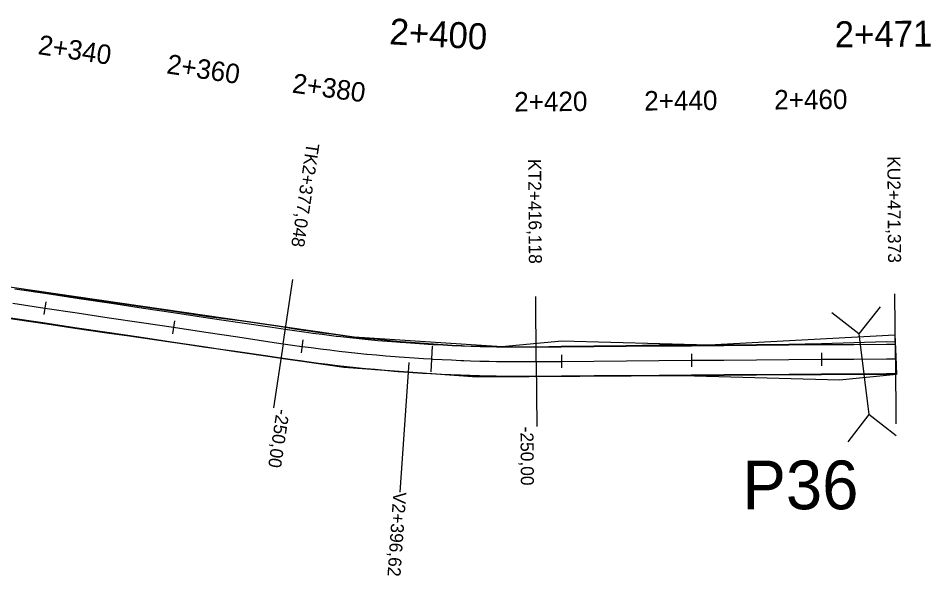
# Model space of a CAD drawing. Extents: x -636600 to -628587, y -1090963 to -1085869.
# Drawn here: x -632990.4 to -632850, y -1089291.7 to -1089205.8 of the extents above; entities that cross this region are included whole.
import ezdxf

# ---------------------------------------------------------------- set-up
doc = ezdxf.new("R2010")
doc.units = 0
for name, color, linetype in [('01_PARCELY_NÁVRH_PC', 7, 'Continuous'), ('03_PC_OBJEKTY_NÁVRH', 7, 'Continuous'), ('HEKTOMETRY100', 7, 'Continuous'), ('HEKTOMETRY20', 7, 'Continuous'), ('HL_BODY', 7, 'Continuous'), ('POLOMERY', 7, 'Continuous'), ('situace_osa', 7, 'Continuous'), ('situace_těleso', 7, 'Continuous'), ('situace_vozovka', 7, 'Continuous'), ('VRCHOLY', 7, 'Continuous')]:
    doc.layers.add(name, color=color, linetype=linetype)

msp = doc.modelspace()

# ---------------------------------------------------------------- linework, layer by layer
at = {"layer": '01_PARCELY_NÁVRH_PC'}
msp.add_lwpolyline([(-633007.71, -1089244.88), (-632938.73, -1089254.9), (-632916.01, -1089256.38), (-632906.78, -1089255.51), (-632884.15, -1089256.1), (-632855.57, -1089254.56), (-632855.42, -1089257.91), (-632855.3, -1089260.67), (-632864.07, -1089261.56), (-632888.24, -1089260.87), (-632919.81, -1089261.09), (-632940.33, -1089259.62), (-633067.93, -1089241)], dxfattribs=at)
at = {"layer": '03_PC_OBJEKTY_NÁVRH'}
for points in [[(-632857.82, -1089250.27), (-632861.08, -1089254.45), (-632865.26, -1089251.19)], [(-632861.08, -1089254.45), (-632859.55, -1089266.86)], [(-632855.37, -1089270.12), (-632859.55, -1089266.86), (-632862.81, -1089271.04)]]:
    msp.add_lwpolyline(points, dxfattribs=at)
at = {"layer": 'HEKTOMETRY100'}
for points in [[(-632926.72, -1089256.3), (-632926.95, -1089260.29)], [(-632855.49, -1089256.26), (-632855.46, -1089260.26)]]:
    msp.add_lwpolyline(points, dxfattribs=at)
at = {"layer": 'HEKTOMETRY20'}
for points in [[(-632986.15, -1089249.48), (-632986.45, -1089251.46)], [(-632966.37, -1089252.44), (-632966.67, -1089254.41)], [(-632946.6, -1089255.37), (-632946.87, -1089257.36)], [(-632906.85, -1089257.66), (-632906.84, -1089259.66)], [(-632886.85, -1089257.5), (-632886.84, -1089259.5)], [(-632866.85, -1089257.34), (-632866.84, -1089259.34)], [(-632855.48, -1089257.26), (-632855.46, -1089259.26)]]:
    msp.add_lwpolyline(points, dxfattribs=at)
at = {"layer": 'HL_BODY'}
for points in [[(-632949.66, -1089255.95), (-632948.18, -1089246.06)], [(-632910.73, -1089258.69), (-632910.8, -1089248.69)], [(-632855.47, -1089258.26), (-632855.55, -1089248.26)]]:
    msp.add_lwpolyline(points, dxfattribs=at)
at = {"layer": 'POLOMERY'}
for points in [[(-632949.66, -1089255.95), (-632951.14, -1089265.84)], [(-632910.73, -1089258.69), (-632910.65, -1089268.69)], [(-632855.47, -1089258.26), (-632855.39, -1089268.26)]]:
    msp.add_lwpolyline(points, dxfattribs=at)
at = {"layer": 'situace_osa'}
msp.add_lwpolyline([(-632991.24, -1089249.73), (-632986.3, -1089250.47), (-632981.35, -1089251.21), (-632976.41, -1089251.95), (-632971.46, -1089252.68), (-632966.52, -1089253.42), (-632961.57, -1089254.16), (-632956.63, -1089254.9), (-632951.68, -1089255.64), (-632949.66, -1089255.95), (-632948.23, -1089256.16), (-632946.79, -1089256.36), (-632946.74, -1089256.37), (-632945.36, -1089256.55), (-632943.92, -1089256.74), (-632942.49, -1089256.91), (-632941.78, -1089257), (-632941.05, -1089257.08), (-632939.61, -1089257.24), (-632938.17, -1089257.39), (-632936.81, -1089257.53), (-632936.73, -1089257.54), (-632935.29, -1089257.67), (-632933.85, -1089257.8), (-632932.41, -1089257.92), (-632931.82, -1089257.96), (-632930.97, -1089258.03), (-632929.52, -1089258.13), (-632928.08, -1089258.22), (-632926.84, -1089258.29), (-632926.64, -1089258.31), (-632925.19, -1089258.38), (-632923.74, -1089258.45), (-632922.3, -1089258.51), (-632921.84, -1089258.53), (-632920.85, -1089258.56), (-632919.41, -1089258.61), (-632917.96, -1089258.64), (-632916.84, -1089258.66), (-632916.51, -1089258.67), (-632915.07, -1089258.68), (-632913.62, -1089258.69), (-632912.17, -1089258.69), (-632911.84, -1089258.69), (-632910.73, -1089258.69), (-632906.84, -1089258.66), (-632901.84, -1089258.62), (-632896.84, -1089258.58), (-632891.84, -1089258.54), (-632886.84, -1089258.5), (-632881.84, -1089258.46), (-632876.84, -1089258.42), (-632871.84, -1089258.38), (-632866.84, -1089258.34), (-632861.84, -1089258.31), (-632856.84, -1089258.27), (-632855.47, -1089258.26)], dxfattribs=at)
at = {"layer": 'situace_těleso'}
msp.add_lwpolyline([(-632990.91, -1089247.48), (-632985.95, -1089248.16), (-632981, -1089248.85), (-632976.05, -1089249.57), (-632971.11, -1089250.29), (-632966.16, -1089251.01), (-632961.21, -1089251.74), (-632956.25, -1089252.36), (-632951.3, -1089253.1), (-632949.28, -1089253.42), (-632947.86, -1089253.64), (-632946.45, -1089253.85), (-632946.39, -1089253.86), (-632945.03, -1089254.06), (-632943.61, -1089254.26), (-632942.19, -1089254.45), (-632941.49, -1089254.55), (-632940.77, -1089254.64), (-632939.35, -1089254.83), (-632937.93, -1089254.99), (-632936.57, -1089255.13), (-632936.5, -1089255.14), (-632935.08, -1089255.27), (-632933.65, -1089255.4), (-632932.22, -1089255.53), (-632931.64, -1089255.58), (-632930.79, -1089255.65), (-632929.36, -1089255.76), (-632927.93, -1089255.87), (-632926.7, -1089255.96), (-632926.5, -1089255.97), (-632925.07, -1089256.07), (-632923.64, -1089256.16), (-632922.21, -1089256.24), (-632921.76, -1089256.27), (-632920.78, -1089256.31), (-632919.35, -1089256.33), (-632917.91, -1089256.34), (-632916.8, -1089256.36), (-632916.48, -1089256.37), (-632915.04, -1089256.4), (-632913.61, -1089256.43), (-632912.18, -1089256.44), (-632911.85, -1089256.43), (-632910.74, -1089256.41), (-632906.86, -1089256.32), (-632901.86, -1089256.27), (-632896.86, -1089256.24), (-632891.86, -1089256.12), (-632886.86, -1089256.08), (-632881.86, -1089256.11), (-632876.86, -1089256.06), (-632871.86, -1089256), (-632866.86, -1089255.91), (-632861.86, -1089255.76), (-632856.87, -1089255.6), (-632855.49, -1089255.67), (-632855.49, -1089256.01), (-632855.47, -1089258.26), (-632855.45, -1089260.51), (-632855.45, -1089260.67), (-632856.83, -1089260.67), (-632861.83, -1089260.68), (-632866.83, -1089260.72), (-632871.83, -1089260.76), (-632876.83, -1089260.79), (-632881.83, -1089260.83), (-632886.83, -1089260.86), (-632891.82, -1089260.9), (-632896.83, -1089260.9), (-632901.83, -1089260.89), (-632906.83, -1089260.94), (-632910.71, -1089261.01), (-632911.83, -1089261.03), (-632912.17, -1089261.03), (-632913.63, -1089261.05), (-632915.09, -1089261.05), (-632916.55, -1089261.04), (-632916.88, -1089261.03), (-632918.01, -1089261), (-632919.47, -1089260.94), (-632920.93, -1089260.88), (-632921.93, -1089260.84), (-632922.39, -1089260.81), (-632923.85, -1089260.74), (-632925.3, -1089260.66), (-632926.76, -1089260.57), (-632926.96, -1089260.56), (-632928.22, -1089260.48), (-632929.68, -1089260.38), (-632931.13, -1089260.28), (-632932, -1089260.21), (-632932.59, -1089260.17), (-632934.04, -1089260.05), (-632935.5, -1089259.93), (-632936.95, -1089259.8), (-632937.02, -1089259.79), (-632938.41, -1089259.67), (-632939.86, -1089259.52), (-632941.31, -1089259.34), (-632942.04, -1089259.25), (-632942.76, -1089259.16), (-632944.21, -1089258.97), (-632945.65, -1089258.79), (-632947.04, -1089258.6), (-632947.1, -1089258.6), (-632948.55, -1089258.39), (-632949.99, -1089258.18), (-632952.02, -1089257.87), (-632956.97, -1089257.15), (-632961.92, -1089256.46), (-632966.86, -1089255.72), (-632971.81, -1089255.01), (-632976.76, -1089254.3), (-632981.71, -1089253.58), (-632986.66, -1089252.85), (-632991.59, -1089252.05)], dxfattribs=at)
at = {"layer": 'situace_vozovka'}
for points in [[(-632990.91, -1089247.5), (-632985.97, -1089248.24), (-632981.02, -1089248.98), (-632976.08, -1089249.72), (-632971.13, -1089250.46), (-632966.19, -1089251.2), (-632961.24, -1089251.94), (-632956.3, -1089252.68), (-632951.35, -1089253.42), (-632949.33, -1089253.72), (-632947.91, -1089253.93), (-632946.49, -1089254.13), (-632946.43, -1089254.14), (-632945.07, -1089254.32), (-632943.64, -1089254.5), (-632942.22, -1089254.68), (-632941.51, -1089254.76), (-632940.8, -1089254.85), (-632939.37, -1089255), (-632937.94, -1089255.15), (-632936.59, -1089255.29), (-632936.52, -1089255.3), (-632935.09, -1089255.43), (-632933.66, -1089255.56), (-632932.23, -1089255.67), (-632931.65, -1089255.72), (-632930.8, -1089255.78), (-632929.37, -1089255.88), (-632927.94, -1089255.98), (-632926.71, -1089256.05), (-632926.51, -1089256.06), (-632925.08, -1089256.14), (-632923.65, -1089256.2), (-632922.21, -1089256.26), (-632921.76, -1089256.28), (-632920.78, -1089256.31), (-632919.35, -1089256.36), (-632917.91, -1089256.39), (-632916.81, -1089256.41), (-632916.48, -1089256.42), (-632915.04, -1089256.43), (-632913.61, -1089256.44), (-632912.18, -1089256.44), (-632911.85, -1089256.44), (-632910.74, -1089256.44), (-632906.86, -1089256.41), (-632901.86, -1089256.37), (-632896.86, -1089256.33), (-632891.86, -1089256.29), (-632886.86, -1089256.25), (-632881.86, -1089256.21), (-632876.86, -1089256.17), (-632871.86, -1089256.13), (-632866.86, -1089256.09), (-632861.86, -1089256.06), (-632856.86, -1089256.02), (-632855.49, -1089256.01)], [(-632991.58, -1089251.95), (-632986.63, -1089252.69), (-632981.69, -1089253.43), (-632976.74, -1089254.17), (-632971.8, -1089254.91), (-632966.85, -1089255.65), (-632961.91, -1089256.39), (-632956.96, -1089257.13), (-632952.02, -1089257.87), (-632949.99, -1089258.17), (-632948.55, -1089258.38), (-632947.1, -1089258.59), (-632947.04, -1089258.59), (-632945.65, -1089258.78), (-632944.21, -1089258.97), (-632942.76, -1089259.15), (-632942.04, -1089259.23), (-632941.31, -1089259.32), (-632939.86, -1089259.48), (-632938.4, -1089259.63), (-632937.02, -1089259.77), (-632936.95, -1089259.78), (-632935.5, -1089259.91), (-632934.04, -1089260.04), (-632932.59, -1089260.16), (-632932, -1089260.2), (-632931.13, -1089260.27), (-632929.68, -1089260.37), (-632928.22, -1089260.47), (-632926.96, -1089260.54), (-632926.76, -1089260.55), (-632925.3, -1089260.63), (-632923.84, -1089260.7), (-632922.39, -1089260.76), (-632921.92, -1089260.78), (-632920.93, -1089260.81), (-632919.47, -1089260.85), (-632918.01, -1089260.89), (-632916.88, -1089260.91), (-632916.55, -1089260.92), (-632915.09, -1089260.93), (-632913.63, -1089260.94), (-632912.17, -1089260.94), (-632911.84, -1089260.94), (-632910.71, -1089260.94), (-632906.83, -1089260.91), (-632901.83, -1089260.87), (-632896.83, -1089260.83), (-632891.83, -1089260.79), (-632886.83, -1089260.75), (-632881.83, -1089260.71), (-632876.83, -1089260.67), (-632871.83, -1089260.63), (-632866.83, -1089260.59), (-632861.83, -1089260.56), (-632856.83, -1089260.52), (-632855.45, -1089260.51)]]:
    msp.add_lwpolyline(points, dxfattribs=at)
at = {"layer": 'VRCHOLY'}
msp.add_lwpolyline([(-632930.3, -1089258.84), (-632931.7, -1089278.79)], dxfattribs=at)

# ---------------------------------------------------------------- texts
at = {"layer": '03_PC_OBJEKTY_NÁVRH'}
msp.add_text('P36', height=7.5, dxfattribs=at).set_placement((-632879, -1089281.43))
at = {"layer": 'HEKTOMETRY100'}
for s, rotation, p in [('2+400', 356.7546, (-632933.38, -1089209.85)), ('2+471', 0.4485, (-632864.79, -1089210.33))]:
    msp.add_text(s, height=4, rotation=rotation, dxfattribs=at).set_placement(p)
at = {"layer": 'HEKTOMETRY20'}
for s, rotation, p in [('2+340', 351.4944, (-632987.48, -1089211.36)), ('2+360', 351.4944, (-632967.7, -1089214.32)), ('2+380', 352.1709, (-632948.38, -1089217.28)), ('2+440', 0.4485, (-632894.1, -1089220.06)), ('2+460', 0.4485, (-632874.1, -1089219.9)), ('2+420', 0.4485, (-632914.1, -1089220.21))]:
    msp.add_text(s, height=3, rotation=rotation, dxfattribs=at).set_placement(p)
at = {"layer": 'HL_BODY'}
for s, rotation, p in [('TK2+377,048', 261.4944, (-632946.04, -1089224.96)), ('KT2+416,118', 270.4485, (-632911.97, -1089227.52)), ('KU2+471,373', 270.4485, (-632856.72, -1089227.08))]:
    msp.add_text(s, height=2, rotation=rotation, dxfattribs=at).set_placement(p)
at = {"layer": 'POLOMERY'}
for rotation, p in [(261.4944, (-632950.64, -1089265.91)), (270.4485, (-632913.15, -1089268.71))]:
    msp.add_text('-250,00', height=2, rotation=rotation, dxfattribs=at).set_placement(p)
at = {"layer": 'VRCHOLY'}
msp.add_text('V2+396,62', height=2, rotation=265.9715, dxfattribs=at).set_placement((-632932.7, -1089278.72))

doc.saveas('drawing.dxf')
